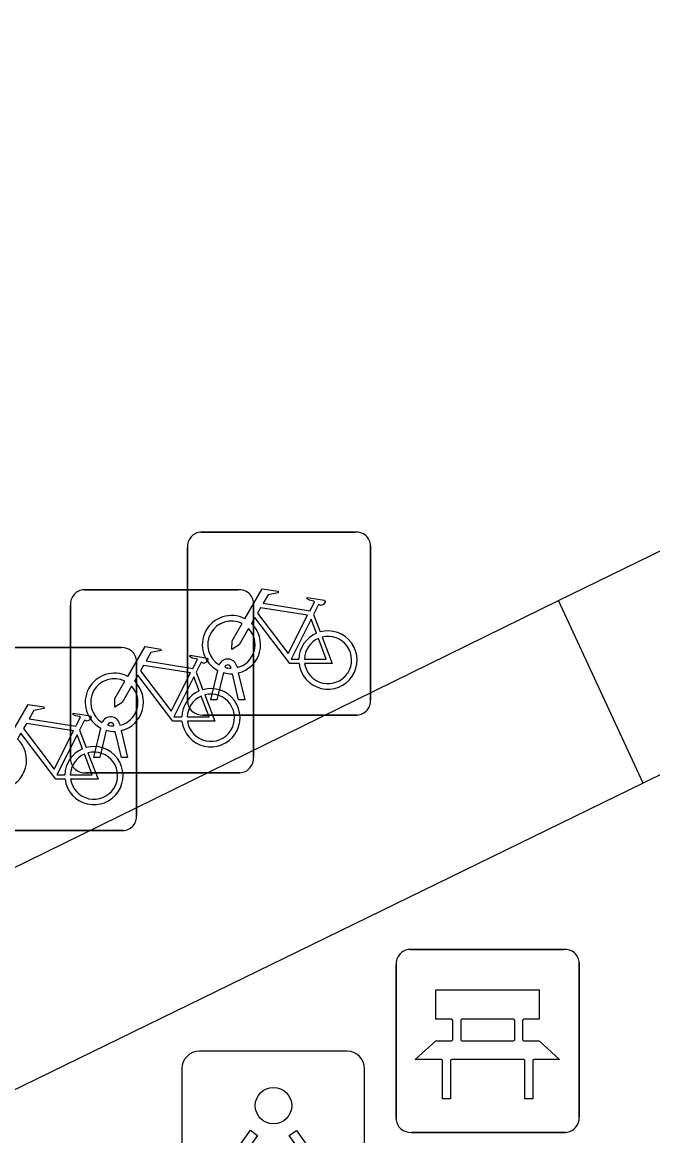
# Model space of a CAD drawing. Extents: x 160457 to 162082, y 388340 to 389736.
# Drawn here: x 160988.47 to 160991.91, y 388897.67 to 388903.75 of the extents above; entities that cross this region are included whole.
import ezdxf

# ---------------------------------------------------------------- set-up
doc = ezdxf.new("R2010")
doc.units = 0
for name, color, linetype in [('IMGEO_Bank', 7, 'Continuous'), ('IMGEO_Fietsenrek', 7, 'Continuous'), ('IMGEO_Lichtpunt', 7, 'Continuous'), ('IMGEO_Voetpad_open', 7, 'Continuous')]:
    doc.layers.add(name, color=color, linetype=linetype)

msp = doc.modelspace()

# ---------------------------------------------------------------- linework, layer by layer
at = {"layer": 'IMGEO_Bank'}
for p, q in [((160990.5809, 388898.6895), (160991.4218, 388898.6895)), ((160991.4218, 388898.6895), (160990.5809, 388898.6895)), ((160990.5065, 388897.7649), (160990.5065, 388898.6058)), ((160990.5065, 388898.6058), (160990.5065, 388897.7649)), ((160991.5055, 388898.6151), (160991.5055, 388897.7742)), ((160991.5055, 388897.7742), (160991.5055, 388898.6151)), ((160990.8151, 388898.1964), (160990.8151, 388898.3016)), ((160990.8587, 388898.3016), (160990.8587, 388898.1964)), ((160991.147, 388898.308), (160990.865, 388898.308)), ((160991.1533, 388898.1964), (160991.1533, 388898.3016)), ((160991.1969, 388898.3016), (160991.1969, 388898.1964)), ((160990.865, 388898.19), (160991.147, 388898.19)), ((160991.2028, 388898.0877), (160990.8097, 388898.0877)), ((160991.4311, 388897.6905), (160990.5902, 388897.6905)), ((160990.5902, 388897.6905), (160991.4311, 388897.6905))]:
    msp.add_line(p, q, dxfattribs=at)
for points in [[(160990.8087, 388898.308), (160990.7226, 388898.308), (160990.7226, 388898.469), (160991.2865, 388898.469), (160991.2865, 388898.308), (160991.2033, 388898.308)], [(160990.7534, 388898.0877), (160990.611, 388898.0877), (160990.7226, 388898.19), (160990.8087, 388898.19)], [(160991.2033, 388898.19), (160991.2865, 388898.19), (160991.3981, 388898.0877), (160991.2591, 388898.0877)], [(160990.8034, 388898.0813), (160990.8034, 388897.8738), (160990.7598, 388897.8738), (160990.7598, 388898.0813)], [(160991.2527, 388898.0813), (160991.2527, 388897.8738), (160991.2091, 388897.8738), (160991.2091, 388898.0813)]]:
    msp.add_lwpolyline(points, dxfattribs=at)
for centre, radius, start, end in [((160990.5842, 388898.6116), 0.0779, 92.4484, 184.28452), ((160990.5842, 388898.6116), 0.0779, 92.4484, 184.28452), ((160991.4276, 388898.6118), 0.0779, 2.4484, 94.28452), ((160991.4276, 388898.6118), 0.0779, 2.4484, 94.28452), ((160990.8084, 388898.3013), 0.00671, 2.89567, 87.10433), ((160990.8654, 388898.3013), 0.00671, 92.89567, 177.10433), ((160991.1466, 388898.3013), 0.00671, 2.89567, 87.10433), ((160991.2036, 388898.3013), 0.00671, 92.89567, 177.10433), ((160990.8084, 388898.1967), 0.00671, 272.89567, 357.10433), ((160990.8654, 388898.1967), 0.00671, 182.89567, 267.10433), ((160991.1466, 388898.1967), 0.00671, 272.89567, 357.10433), ((160991.2036, 388898.1967), 0.00671, 182.89567, 267.10433), ((160990.7531, 388898.081), 0.00671, 2.89567, 87.10433), ((160990.8101, 388898.081), 0.00671, 92.89567, 177.10433), ((160991.2024, 388898.081), 0.00671, 2.89567, 87.10433), ((160991.2594, 388898.081), 0.00671, 92.89567, 177.10433), ((160990.5844, 388897.7682), 0.0779, 182.4484, 274.28452), ((160990.5844, 388897.7682), 0.0779, 182.4484, 274.28452), ((160991.4278, 388897.7684), 0.0779, 272.4484, 4.28452), ((160991.4278, 388897.7684), 0.0779, 272.4484, 4.28452)]:
    msp.add_arc(centre, radius, start, end, dxfattribs=at)
at = {"layer": 'IMGEO_Fietsenrek'}
for p, q in [((160989.4429, 388900.9675), (160990.2838, 388900.9675)), ((160990.2838, 388900.9675), (160989.4429, 388900.9675)), ((160989.3685, 388900.0429), (160989.3685, 388900.8838)), ((160989.3685, 388900.8838), (160989.3685, 388900.0429)), ((160990.3675, 388900.8931), (160990.3675, 388900.0522)), ((160990.3675, 388900.0522), (160990.3675, 388900.8931)), ((160988.8039, 388900.6525), (160989.6448, 388900.6525)), ((160989.6448, 388900.6525), (160988.8039, 388900.6525)), ((160988.7295, 388899.7279), (160988.7295, 388900.5688)), ((160988.7295, 388900.5688), (160988.7295, 388899.7279)), ((160989.7285, 388900.5781), (160989.7285, 388899.7372)), ((160989.7285, 388899.7372), (160989.7285, 388900.5781)), ((160990.0552, 388900.5172), (160990.0915, 388900.422)), ((160988.1659, 388900.3365), (160989.0068, 388900.3365)), ((160989.0068, 388900.3365), (160988.1659, 388900.3365)), ((160989.0905, 388900.2621), (160989.0905, 388899.4212)), ((160989.0905, 388899.4212), (160989.0905, 388900.2621)), ((160989.6059, 388900.2239), (160989.6049, 388900.2282)), ((160989.6366, 388900.2354), (160989.6384, 388900.2275)), ((160989.4162, 388900.2022), (160989.4525, 388900.107)), ((160989.4955, 388900.0523), (160989.5338, 388900.2123)), ((160989.5642, 388900.2001), (160989.5289, 388900.0523)), ((160989.647, 388900.0523), (160989.6131, 388900.194)), ((160989.6454, 388900.1983), (160989.6804, 388900.0523)), ((160989.5289, 388900.0523), (160989.4955, 388900.0523)), ((160989.6804, 388900.0523), (160989.647, 388900.0523)), ((160990.2931, 388899.9685), (160989.4522, 388899.9685)), ((160989.4522, 388899.9685), (160990.2931, 388899.9685)), ((160988.7782, 388899.8862), (160988.8145, 388899.791)), ((160988.8565, 388899.7373), (160988.8948, 388899.8973)), ((160988.9252, 388899.8851), (160988.8899, 388899.7373)), ((160988.9669, 388899.9089), (160988.9659, 388899.9132)), ((160989.008, 388899.7373), (160988.9741, 388899.879)), ((160988.9976, 388899.9204), (160988.9994, 388899.9125)), ((160989.0064, 388899.8833), (160989.0414, 388899.7373)), ((160988.8899, 388899.7373), (160988.8565, 388899.7373)), ((160989.0414, 388899.7373), (160989.008, 388899.7373)), ((160989.6541, 388899.6535), (160988.8132, 388899.6535)), ((160988.8132, 388899.6535), (160989.6541, 388899.6535)), ((160989.0161, 388899.3375), (160988.1752, 388899.3375)), ((160988.1752, 388899.3375), (160989.0161, 388899.3375))]:
    msp.add_line(p, q, dxfattribs=at)
for points in [[(160989.6811, 388900.4942), (160989.7758, 388900.6577), (160989.862, 388900.6439), (160989.8637, 388900.6352), (160989.8076, 388900.6243), (160989.7814, 388900.579), (160990.0366, 388900.5382)], [(160990.0366, 388900.5382), (160990.0616, 388900.587), (160990.0565, 388900.591), (160990.0333, 388900.5947), (160990.0206, 388900.6022), (160990.0196, 388900.6053), (160990.0218, 388900.6099), (160990.1166, 388900.5948), (160990.1189, 388900.5845), (160990.1095, 388900.5721), (160990.0971, 388900.5657), (160990.0826, 388900.5719), (160990.0552, 388900.5172)], [(160990.0237, 388900.513), (160989.7669, 388900.554), (160989.7502, 388900.5252), (160989.9172, 388900.3049), (160990.0237, 388900.513)], [(160989.9768, 388900.2495), (160989.9271, 388900.2496), (160989.7364, 388900.5013), (160989.7174, 388900.4685)], [(160990.0717, 388900.415), (160990.0424, 388900.4918), (160989.933, 388900.2737), (160989.9757, 388900.2736)], [(160989.7018, 388900.4417), (160989.6502, 388900.3525), (160989.6103, 388900.3265), (160989.6115, 388900.374), (160989.666, 388900.4682)], [(160990.0057, 388900.2735), (160990.1256, 388900.2733), (160990.0824, 388900.3869)], [(160990.1022, 388900.3938), (160990.1572, 388900.2492), (160990.0071, 388900.2495)], [(160989.0421, 388900.1792), (160989.1368, 388900.3427), (160989.223, 388900.3289), (160989.2247, 388900.3202), (160989.1686, 388900.3093), (160989.1424, 388900.264), (160989.3976, 388900.2232)], [(160989.3976, 388900.2232), (160989.4226, 388900.272), (160989.4175, 388900.276), (160989.3943, 388900.2797), (160989.3816, 388900.2872), (160989.3806, 388900.2903), (160989.3828, 388900.2949), (160989.4776, 388900.2798), (160989.4799, 388900.2695), (160989.4705, 388900.2571), (160989.4581, 388900.2507), (160989.4436, 388900.2569), (160989.4162, 388900.2022)], [(160989.3847, 388900.198), (160989.1279, 388900.239), (160989.1112, 388900.2102), (160989.2782, 388899.9899), (160989.3847, 388900.198)], [(160989.3378, 388899.9345), (160989.2881, 388899.9346), (160989.0974, 388900.1863), (160989.0784, 388900.1535)], [(160989.4327, 388900.1), (160989.4034, 388900.1768), (160989.294, 388899.9587), (160989.3367, 388899.9586)], [(160989.0628, 388900.1267), (160989.0112, 388900.0375), (160988.9713, 388900.0115), (160988.9725, 388900.059), (160989.027, 388900.1532)], [(160989.3667, 388899.9585), (160989.4866, 388899.9583), (160989.4434, 388900.0719)], [(160989.4632, 388900.0788), (160989.5182, 388899.9342), (160989.3681, 388899.9345)], [(160988.4041, 388899.8632), (160988.4988, 388900.0267), (160988.585, 388900.0129), (160988.5867, 388900.0042), (160988.5306, 388899.9933), (160988.5044, 388899.948), (160988.7596, 388899.9072)], [(160988.7467, 388899.882), (160988.4899, 388899.923), (160988.4732, 388899.8942), (160988.6402, 388899.6739), (160988.7467, 388899.882)], [(160988.7596, 388899.9072), (160988.7846, 388899.956), (160988.7795, 388899.96), (160988.7563, 388899.9637), (160988.7436, 388899.9712), (160988.7426, 388899.9743), (160988.7448, 388899.9789), (160988.8396, 388899.9638), (160988.8419, 388899.9535), (160988.8325, 388899.9411), (160988.8201, 388899.9347), (160988.8056, 388899.9409), (160988.7782, 388899.8862)], [(160988.6998, 388899.6185), (160988.6501, 388899.6186), (160988.4594, 388899.8703), (160988.4404, 388899.8375)], [(160988.7947, 388899.784), (160988.7654, 388899.8608), (160988.656, 388899.6427), (160988.6987, 388899.6426)], [(160988.7287, 388899.6425), (160988.8486, 388899.6423), (160988.8054, 388899.7559)], [(160988.8252, 388899.7628), (160988.8802, 388899.6182), (160988.7301, 388899.6185)]]:
    msp.add_lwpolyline(points, dxfattribs=at)
for centre, radius, start, end in [((160989.4462, 388900.8896), 0.0779, 92.4484, 184.28452), ((160989.4462, 388900.8896), 0.0779, 92.4484, 184.28452), ((160990.2896, 388900.8898), 0.0779, 2.4484, 94.28452), ((160990.2896, 388900.8898), 0.0779, 2.4484, 94.28452), ((160988.8072, 388900.5746), 0.0779, 92.4484, 184.28452), ((160988.8072, 388900.5746), 0.0779, 92.4484, 184.28452), ((160989.6506, 388900.5748), 0.0779, 2.4484, 94.28452), ((160989.6506, 388900.5748), 0.0779, 2.4484, 94.28452), ((160989.6081, 388900.3529), 0.159, 62.67661, 242.13685), ((160989.6081, 388900.3529), 0.129, 63.31916, 238.90302), ((160989.6081, 388900.3529), 0.129, 283.60429, 43.43025), ((160989.6081, 388900.3529), 0.159, 283.5766, 46.60424), ((160990.1347, 388900.2689), 0.159, 113.3408, 178.32165), ((160990.1347, 388900.2689), 0.159, 187.0065, 105.77075), ((160990.1347, 388900.2689), 0.129, 113.92302, 177.95563), ((160990.1347, 388900.2689), 0.129, 188.67146, 104.58832), ((160989.0126, 388900.2588), 0.0779, 2.4484, 94.28452), ((160989.0126, 388900.2588), 0.0779, 2.4484, 94.28452), ((160989.5879, 388900.2243), 0.0499, 12.8025, 158.69338), ((160989.5879, 388900.2243), 0.0174, 12.8025, 163.45023), ((160989.6081, 388900.3529), 0.129, 253.41502, 269.02044), ((160988.9691, 388900.0379), 0.159, 62.67661, 242.13685), ((160988.9691, 388900.0379), 0.129, 63.31916, 238.90302), ((160989.6081, 388900.3529), 0.159, 253.99666, 271.78671), ((160988.9691, 388900.0379), 0.129, 283.60429, 43.43025), ((160988.9691, 388900.0379), 0.159, 283.5766, 46.60424), ((160989.4957, 388899.9539), 0.159, 187.0065, 105.77075), ((160989.4957, 388899.9539), 0.159, 113.3408, 178.32165), ((160989.4957, 388899.9539), 0.129, 113.92302, 177.95563), ((160989.4957, 388899.9539), 0.129, 188.67146, 104.58832), ((160990.2898, 388900.0464), 0.0779, 272.4484, 4.28452), ((160990.2898, 388900.0464), 0.0779, 272.4484, 4.28452), ((160989.4464, 388900.0462), 0.0779, 182.4484, 274.28452), ((160989.4464, 388900.0462), 0.0779, 182.4484, 274.28452), ((160988.9489, 388899.9093), 0.0499, 12.8025, 158.69338), ((160988.9489, 388899.9093), 0.0174, 12.8025, 163.45023), ((160988.9691, 388900.0379), 0.159, 253.99666, 271.78671), ((160988.9691, 388900.0379), 0.129, 253.41502, 269.02044), ((160988.3311, 388899.7219), 0.159, 283.5766, 46.60424), ((160988.8577, 388899.6379), 0.159, 113.3408, 178.32165), ((160988.8577, 388899.6379), 0.159, 187.0065, 105.77075), ((160988.8577, 388899.6379), 0.129, 113.92302, 177.95563), ((160988.8577, 388899.6379), 0.129, 188.67146, 104.58832), ((160988.8074, 388899.7312), 0.0779, 182.4484, 274.28452), ((160988.8074, 388899.7312), 0.0779, 182.4484, 274.28452), ((160989.6508, 388899.7314), 0.0779, 272.4484, 4.28452), ((160989.6508, 388899.7314), 0.0779, 272.4484, 4.28452), ((160989.0128, 388899.4154), 0.0779, 272.4484, 4.28452), ((160989.0128, 388899.4154), 0.0779, 272.4484, 4.28452)]:
    msp.add_arc(centre, radius, start, end, dxfattribs=at)
at = {"layer": 'IMGEO_Lichtpunt'}
for p, q in [((160990.2396, 388898.1331), (160989.4325, 388898.1331)), ((160990.2396, 388898.1331), (160989.4325, 388898.1331)), ((160989.3378, 388898.0385), (160989.3378, 388897.2313)), ((160989.3378, 388898.0385), (160989.3378, 388897.2313)), ((160990.3343, 388897.2313), (160990.3343, 388898.0385)), ((160990.3343, 388897.2313), (160990.3343, 388898.0385))]:
    msp.add_line(p, q, dxfattribs=at)
for points in [[(160989.7122, 388897.7018), (160989.7507, 388897.6743), (160989.5634, 388897.4119), (160989.5249, 388897.4394), (160989.7122, 388897.7018)], [(160989.9236, 388897.6741), (160989.9622, 388897.7015), (160990.1489, 388897.4386), (160990.1103, 388897.4112), (160989.9236, 388897.6741)]]:
    msp.add_lwpolyline(points, dxfattribs=at)
msp.add_circle((160989.8374, 388897.8364), 0.0994, dxfattribs=at)
for centre, start, end in [((160989.4325, 388898.0385), 90, 180), ((160989.4325, 388898.0385), 90, 180), ((160990.2396, 388898.0385), 0, 90), ((160990.2396, 388898.0385), 0, 90)]:
    msp.add_arc(centre, 0.0946, start, end, dxfattribs=at)
at = {"layer": 'IMGEO_Voetpad_open'}
for points in [[(160991.392, 388900.594), (160997.866, 388903.75)], [(160998.317, 388902.784), (160991.855, 388899.597)], [(160984.918, 388897.412), (160986.592, 388898.238), (160991.392, 388900.594)], [(160991.855, 388899.597), (160991.392, 388900.594)], [(160991.855, 388899.597), (160985.389, 388896.441)]]:
    msp.add_lwpolyline(points, dxfattribs=at)

doc.saveas('drawing.dxf')
